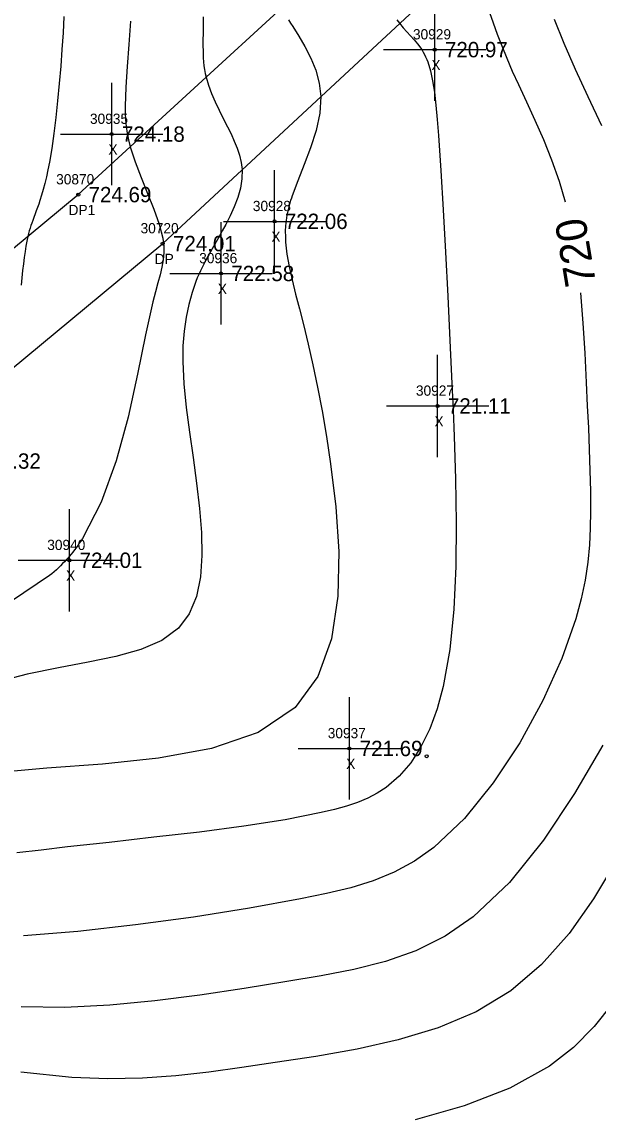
# Model space of a CAD drawing. Extents: x 1376587 to 1378239, y 1000335 to 1003031.
# Drawn here: x 1377375.8 to 1377432.1, y 1001964 to 1002071 of the extents above; entities that cross this region are included whole.
import ezdxf

# ---------------------------------------------------------------- set-up
doc = ezdxf.new("R2010")
doc.units = 0
for name, color, linetype in [('RD_DTM_Major1', 7, 'Continuous'), ('RD_DTM_Major1_Lbl', 7, 'Continuous'), ('RD_DTM_Minor1', 7, 'Continuous'), ('RD_EX_Driveway', 7, 'Continuous'), ('RD_EX_Driveway_txCode', 7, 'Continuous'), ('RD_EX_Misc', 7, 'Continuous'), ('RD_EX_Misc_txCode', 7, 'Continuous'), ('RD_EX_TX_Driveway_ELEV', 7, 'Continuous'), ('RD_EX_TX_Misc_ELEV', 7, 'Continuous'), ('RD_SMD_Locator', 7, 'Continuous')]:
    doc.layers.add(name, color=color, linetype=linetype)

msp = doc.modelspace()

# ---------------------------------------------------------------- linework, layer by layer
at = {"layer": 'RD_DTM_Major1'}
for points in [[(1377379.94, 1002071.52), (1377379.87, 1002069.91), (1377379.76, 1002068.28), (1377379.64, 1002066.65), (1377379.49, 1002064.95), (1377379.33, 1002063.28), (1377379.15, 1002061.64), (1377378.96, 1002060.08), (1377378.76, 1002058.61), (1377378.53, 1002057.27), (1377378.39, 1002056.53), (1377378.24, 1002055.85), (1377378.09, 1002055.21), (1377377.93, 1002054.61), (1377377.77, 1002054.06), (1377377.61, 1002053.55), (1377377.49, 1002053.19), (1377377.37, 1002052.85), (1377377.25, 1002052.52), (1377376.9, 1002051.57), (1377376.81, 1002051.33), (1377376.73, 1002051.09), (1377376.64, 1002050.84), (1377376.56, 1002050.58), (1377376.49, 1002050.31), (1377376.42, 1002050.02), (1377376.32, 1002049.57), (1377376.23, 1002049.08), (1377376.15, 1002048.55), (1377376.07, 1002047.97), (1377376, 1002047.36), (1377375.92, 1002046.71), (1377375.76, 1002045.27)], [(1377421.5, 1002071.91), (1377421.84, 1002070.88), (1377422.23, 1002069.78), (1377422.68, 1002068.64), (1377423.17, 1002067.43), (1377423.72, 1002066.18), (1377424.31, 1002064.88), (1377425.1, 1002063.17), (1377425.93, 1002061.37), (1377426.76, 1002059.49), (1377427.56, 1002057.51), (1377428.29, 1002055.43), (1377428.89, 1002053.39)], [(1377430.37, 1002044.52), (1377430.61, 1002041.56), (1377430.79, 1002038.61), (1377430.93, 1002035.75), (1377431.04, 1002033.49), (1377431.15, 1002031.32), (1377431.23, 1002029.21), (1377431.3, 1002027.16), (1377431.34, 1002025.16), (1377431.34, 1002023.19), (1377431.32, 1002021.55), (1377431.24, 1002019.9), (1377431.08, 1002018.22), (1377430.83, 1002016.47), (1377430.45, 1002014.63), (1377429.93, 1002012.69), (1377428.56, 1002008.82), (1377426.7, 1002004.7), (1377424.44, 1002000.58), (1377421.86, 1001996.66), (1377419.04, 1001993.17), (1377416.07, 1001990.35), (1377414.16, 1001989), (1377412.2, 1001987.93), (1377410.13, 1001987.09), (1377407.94, 1001986.41), (1377405.58, 1001985.84), (1377403.03, 1001985.32), (1377398.05, 1001984.42), (1377392.6, 1001983.55), (1377386.94, 1001982.78), (1377381.32, 1001982.15), (1377376.01, 1001981.73)]]:
    msp.add_lwpolyline(points, dxfattribs=at)
at = {"layer": 'RD_DTM_Minor1'}
for points in [[(1377393.55, 1002071.46), (1377393.54, 1002070.15), (1377393.52, 1002068.95), (1377393.53, 1002067.87), (1377393.55, 1002067.47), (1377393.57, 1002067.08), (1377393.61, 1002066.7), (1377393.66, 1002066.32), (1377393.73, 1002065.95), (1377393.82, 1002065.57), (1377394.05, 1002064.79), (1377394.35, 1002063.99), (1377394.71, 1002063.18), (1377395.1, 1002062.36), (1377395.5, 1002061.54), (1377395.92, 1002060.73), (1377396.26, 1002060.04), (1377396.58, 1002059.34), (1377396.87, 1002058.65), (1377397.1, 1002057.96), (1377397.26, 1002057.26), (1377397.34, 1002056.55), (1377397.32, 1002055.64), (1377397.17, 1002054.73), (1377396.91, 1002053.82), (1377396.57, 1002052.91), (1377396.18, 1002052.03), (1377395.74, 1002051.18), (1377395.41, 1002050.56), (1377395.08, 1002049.97), (1377394.41, 1002048.81), (1377394.09, 1002048.23), (1377393.78, 1002047.66), (1377393.61, 1002047.33), (1377393.44, 1002047), (1377393.28, 1002046.67), (1377393.12, 1002046.32), (1377392.97, 1002045.97), (1377392.83, 1002045.61), (1377392.46, 1002044.55), (1377392.14, 1002043.39), (1377391.88, 1002042.14), (1377391.69, 1002040.79), (1377391.57, 1002039.34), (1377391.55, 1002037.8), (1377391.65, 1002035.63), (1377391.88, 1002033.32), (1377392.2, 1002030.91), (1377392.55, 1002028.44), (1377392.89, 1002025.93), (1377393.18, 1002023.44), (1377393.37, 1002021.11), (1377393.42, 1002018.87), (1377393.27, 1002016.77), (1377392.88, 1002014.85), (1377392.19, 1002013.16), (1377391.14, 1002011.76), (1377389.51, 1002010.56), (1377387.45, 1002009.67), (1377385.02, 1002009), (1377382.32, 1002008.44), (1377379.41, 1002007.9), (1377376.37, 1002007.27), (1377372.72, 1002006.33)], [(1377401.87, 1002071.18), (1377402.07, 1002070.86), (1377402.28, 1002070.52), (1377402.87, 1002069.58), (1377403.47, 1002068.56), (1377404.04, 1002067.45), (1377404.53, 1002066.27), (1377404.87, 1002065.01), (1377405.03, 1002063.69), (1377404.92, 1002062.06), (1377404.56, 1002060.38), (1377404.02, 1002058.69), (1377403.4, 1002057.04), (1377402.77, 1002055.46), (1377402.23, 1002053.98), (1377402.15, 1002053.75), (1377402.08, 1002053.52), (1377402.01, 1002053.29), (1377401.95, 1002053.07), (1377401.89, 1002052.85), (1377401.84, 1002052.64), (1377401.72, 1002052.1), (1377401.64, 1002051.57), (1377401.59, 1002051.05), (1377401.56, 1002050.53), (1377401.57, 1002050.01), (1377401.59, 1002049.48), (1377401.72, 1002048.31), (1377401.94, 1002047.08), (1377402.23, 1002045.78), (1377402.57, 1002044.4), (1377402.94, 1002042.95), (1377403.34, 1002041.42), (1377403.8, 1002039.52), (1377404.26, 1002037.49), (1377404.71, 1002035.32), (1377405.16, 1002032.99), (1377405.58, 1002030.5), (1377405.98, 1002027.82), (1377406.5, 1002023.63), (1377406.79, 1002019.25), (1377406.7, 1002014.88), (1377406.07, 1002010.74), (1377404.74, 1002007.05), (1377402.53, 1002004.02), (1377398.92, 1002001.58), (1377394.36, 1002000.01), (1377389.18, 1001999.06), (1377383.7, 1001998.5), (1377378.28, 1001998.1), (1377373.24, 1001997.63)], [(1377386.45, 1002071.06), (1377386.3, 1002068.78), (1377386.13, 1002066.62), (1377385.99, 1002064.6), (1377385.92, 1002062.75), (1377385.93, 1002062.07), (1377385.96, 1002061.41), (1377386.02, 1002060.75), (1377386.12, 1002060.1), (1377386.25, 1002059.45), (1377386.42, 1002058.77), (1377386.89, 1002057.31), (1377387.48, 1002055.77), (1377388.12, 1002054.22), (1377388.73, 1002052.68), (1377389.24, 1002051.21), (1377389.59, 1002049.86), (1377389.6, 1002049.78), (1377389.63, 1002049.62), (1377389.65, 1002049.47), (1377389.66, 1002049.4), (1377389.67, 1002049.3), (1377389.69, 1002049.12), (1377389.7, 1002048.94), (1377389.71, 1002048.78), (1377389.71, 1002048.59), (1377389.71, 1002048.46), (1377389.65, 1002047.75), (1377389.52, 1002047.03), (1377389.34, 1002046.29), (1377389.13, 1002045.49), (1377388.88, 1002044.62), (1377388.63, 1002043.64), (1377387.92, 1002040.42), (1377387.14, 1002036.56), (1377386.21, 1002032.37), (1377385.06, 1002028.1), (1377383.6, 1002024.06), (1377381.75, 1002020.51), (1377381.6, 1002020.28), (1377381.45, 1002020.06), (1377381.3, 1002019.84), (1377381.14, 1002019.62), (1377380.98, 1002019.41), (1377380.82, 1002019.2), (1377380.66, 1002019.01), (1377380.5, 1002018.81), (1377380.33, 1002018.62), (1377380.17, 1002018.44), (1377379.99, 1002018.25), (1377379.82, 1002018.07), (1377379.62, 1002017.87), (1377379.42, 1002017.67), (1377379.21, 1002017.47), (1377378.99, 1002017.28), (1377378.77, 1002017.09), (1377378.54, 1002016.9), (1377374.83, 1002014.39)], [(1377412.45, 1002071.19), (1377412.71, 1002070.84), (1377413.07, 1002070.41), (1377413.43, 1002070), (1377413.79, 1002069.61), (1377414.14, 1002069.22), (1377414.47, 1002068.83), (1377414.78, 1002068.42), (1377414.91, 1002068.21), (1377415.03, 1002068.01), (1377415.15, 1002067.79), (1377415.26, 1002067.56), (1377415.37, 1002067.32), (1377415.46, 1002067.07), (1377415.73, 1002066.21), (1377415.94, 1002065.23), (1377416.12, 1002064.11), (1377416.26, 1002062.85), (1377416.39, 1002061.44), (1377416.51, 1002059.89), (1377416.73, 1002056.48), (1377416.96, 1002052.63), (1377417.19, 1002048.49), (1377417.41, 1002044.18), (1377417.62, 1002039.86), (1377417.81, 1002035.66), (1377417.93, 1002033.07), (1377418, 1002031.36), (1377418.03, 1002030.5), (1377418.17, 1002026.34), (1377418.25, 1002022.07), (1377418.21, 1002017.79), (1377418.01, 1002013.62), (1377417.62, 1002009.68), (1377416.97, 1002006.07), (1377416.38, 1002003.9), (1377415.66, 1002001.92), (1377414.8, 1002000.17), (1377413.8, 1001998.62), (1377412.67, 1001997.31), (1377411.4, 1001996.22), (1377410.54, 1001995.66), (1377409.62, 1001995.17), (1377408.61, 1001994.75), (1377407.53, 1001994.38), (1377406.35, 1001994.05), (1377405.07, 1001993.75), (1377401.53, 1001993.06), (1377397.5, 1001992.43), (1377393.18, 1001991.86), (1377388.74, 1001991.34), (1377384.38, 1001990.85), (1377380.29, 1001990.4), (1377377.72, 1001990.1), (1377375.36, 1001989.82)], [(1377427.81, 1002071.24), (1377428.75, 1002068.9), (1377429.84, 1002066.37), (1377431.08, 1002063.69), (1377432.44, 1002060.87)], [(1377432.54, 1002000.35), (1377429.8, 1001995.61), (1377426.76, 1001991.05), (1377423.44, 1001986.94), (1377419.89, 1001983.57), (1377417.15, 1001981.69), (1377414.29, 1001980.27), (1377411.33, 1001979.22), (1377408.25, 1001978.43), (1377405.05, 1001977.8), (1377401.72, 1001977.25), (1377397.53, 1001976.58), (1377393.22, 1001975.94), (1377388.83, 1001975.37), (1377384.42, 1001974.95), (1377380.05, 1001974.73), (1377375.79, 1001974.77)], [(1377433.8, 1001988.91), (1377431.65, 1001985.33), (1377429.26, 1001981.96), (1377426.58, 1001978.93), (1377423.56, 1001976.35), (1377420.18, 1001974.31), (1377416.49, 1001972.74), (1377412.59, 1001971.55), (1377408.58, 1001970.65), (1377404.54, 1001969.94), (1377400.58, 1001969.34), (1377397.3, 1001968.85), (1377394.08, 1001968.41), (1377390.87, 1001968.05), (1377387.61, 1001967.82), (1377384.25, 1001967.75), (1377380.73, 1001967.88), (1377375.73, 1001968.4)], [(1377433.49, 1001975.12), (1377431.71, 1001972.85), (1377429.7, 1001970.81), (1377427.35, 1001968.99), (1377423.48, 1001966.85), (1377419.03, 1001965.12), (1377414.23, 1001963.75)]]:
    msp.add_lwpolyline(points, dxfattribs=at)
at = {"layer": 'RD_EX_Driveway'}
for points in [[(1377310.88, 1002003.15), (1377320.2, 1002008.28), (1377356.82, 1002033.77), (1377381.35, 1002054.11), (1377412.92, 1002083.13), (1377439.64, 1002117.24), (1377447.56, 1002139.37), (1377452.36, 1002175.86)], [(1377315.4, 1001995.58), (1377324.15, 1002000.4), (1377362.83, 1002027.13), (1377389.59, 1002049.33), (1377418.68, 1002076.39), (1377446.45, 1002108.36), (1377458.91, 1002145.11), (1377463.5, 1002163.06)]]:
    msp.add_lwpolyline(points, dxfattribs=at)
at = {"layer": 'RD_EX_Misc'}
for p, q in [((1377416.14, 1002063.27), (1377416.14, 1002073.27)), ((1377411.14, 1002068.27), (1377421.14, 1002068.27)), ((1377384.61, 1002055.02), (1377384.61, 1002065.02)), ((1377379.61, 1002060.02), (1377389.61, 1002060.02)), ((1377400.51, 1002046.5), (1377400.51, 1002056.5)), ((1377395.29, 1002041.41), (1377395.29, 1002051.41)), ((1377395.51, 1002051.5), (1377405.51, 1002051.5)), ((1377390.29, 1002046.41), (1377400.29, 1002046.41)), ((1377416.43, 1002028.47), (1377416.43, 1002038.47)), ((1377411.43, 1002033.47), (1377421.43, 1002033.47)), ((1377380.48, 1002013.4), (1377380.48, 1002023.4)), ((1377375.48, 1002018.4), (1377385.48, 1002018.4)), ((1377407.82, 1001995.02), (1377407.82, 1002005.02)), ((1377402.82, 1002000.02), (1377412.82, 1002000.02))]:
    msp.add_line(p, q, dxfattribs=at)
at = {"layer": 'RD_SMD_Locator'}
for centre in [(1377416.14, 1002068.27), (1377384.61, 1002060.02), (1377381.35, 1002054.11), (1377400.51, 1002051.5), (1377389.59, 1002049.33), (1377395.29, 1002046.41), (1377416.43, 1002033.47), (1377380.48, 1002018.4), (1377407.82, 1002000.02), (1377415.36, 1001999.26)]:
    msp.add_circle(centre, 0.15, dxfattribs=at)

# ---------------------------------------------------------------- texts
at = {"layer": 'RD_DTM_Major1_Lbl'}
msp.add_text('720', height=3, rotation=99.4464, dxfattribs=at).set_placement((1377431.91, 1002045.39))
at = {"layer": 'RD_EX_Driveway_txCode'}
for s, p in [('30870', (1377379.19, 1002055.11)), ('DP1', (1377380.4, 1002052.11)), ('30720', (1377387.43, 1002050.33)), ('DP', (1377388.81, 1002047.33))]:
    msp.add_text(s, height=1, dxfattribs=at).set_placement(p)
at = {"layer": 'RD_EX_Misc_txCode'}
for s, p in [('30929', (1377414.02, 1002069.27)), ('X', (1377415.82, 1002066.27)), ('30935', (1377382.49, 1002061.02)), ('X', (1377384.29, 1002058.02)), ('30928', (1377398.39, 1002052.5)), ('X', (1377400.2, 1002049.5)), ('30936', (1377393.15, 1002047.41)), ('X', (1377394.97, 1002044.41)), ('30927', (1377414.31, 1002034.47)), ('X', (1377416.12, 1002031.47)), ('30940', (1377378.32, 1002019.4)), ('X', (1377380.16, 1002016.4)), ('30937', (1377405.7, 1002001.02)), ('X', (1377407.5, 1001998.02))]:
    msp.add_text(s, height=1, dxfattribs=at).set_placement(p)
at = {"layer": 'RD_EX_TX_Driveway_ELEV'}
for s, p in [('724.69', (1377382.35, 1002053.36)), ('724.01', (1377390.59, 1002048.58))]:
    msp.add_text(s, height=1.5, dxfattribs=at).set_placement(p)
at = {"layer": 'RD_EX_TX_Misc_ELEV'}
for s, p in [('720.97', (1377417.14, 1002067.52)), ('724.18', (1377385.61, 1002059.27)), ('722.06', (1377401.51, 1002050.75)), ('722.58', (1377396.29, 1002045.66)), ('721.11', (1377417.43, 1002032.72)), ('725.32', (1377371.56, 1002027.34)), ('724.01', (1377381.48, 1002017.65)), ('721.69', (1377408.82, 1001999.27))]:
    msp.add_text(s, height=1.5, dxfattribs=at).set_placement(p)

doc.saveas('drawing.dxf')
